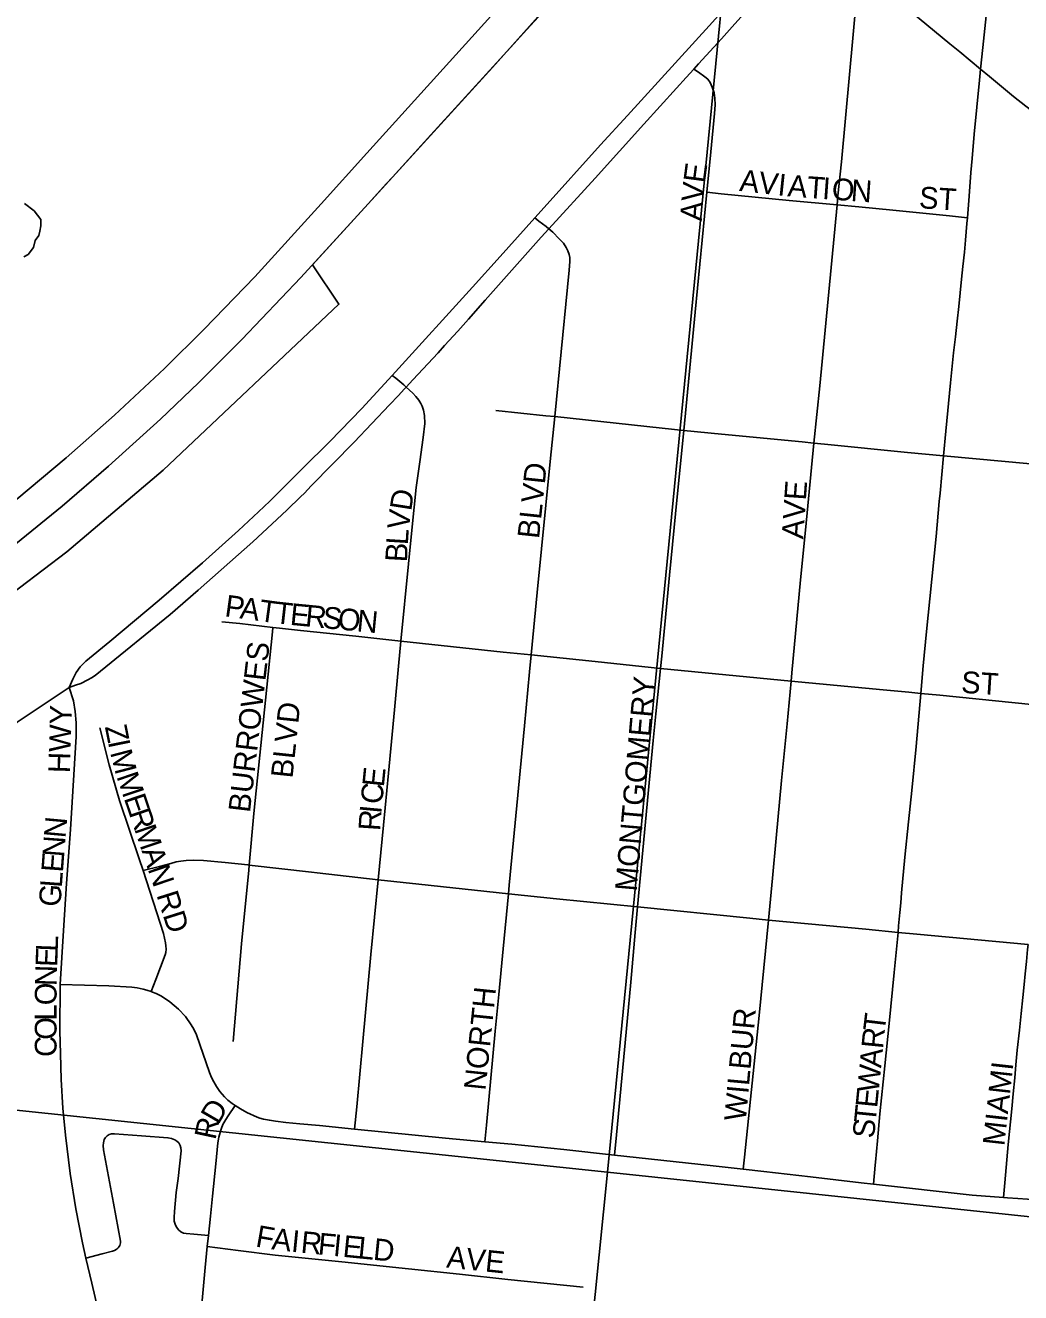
# Model space of a CAD drawing. Extents: x 1410790 to 1770854, y 448063 to 770588.
# Drawn here: x 1534318 to 1536605, y 655734 to 658645 of the extents above; entities that cross this region are included whole.
import ezdxf

# ---------------------------------------------------------------- set-up
doc = ezdxf.new("R2010")
doc.units = 0
for name, color, linetype in [('GM_X_City_Street', 7, 'Continuous'), ('GM_X_City_Street_Text', 7, 'Continuous'), ('GM_X_Corporation', 7, 'Continuous'), ('GM_X_Minor_River', 7, 'Continuous'), ('GM_X_Section', 7, 'Continuous'), ('GM_X_State_Route', 7, 'Continuous')]:
    doc.layers.add(name, color=color, linetype=linetype)

msp = doc.modelspace()

# ---------------------------------------------------------------- linework, layer by layer
at = {"layer": 'GM_X_City_Street'}
for points in [[(1536513.3, 658544.1), (1536518.4, 658593.9), (1536535, 658754.9), (1536543.5, 658838.7), (1536558.2, 659002), (1536564, 659066.7), (1536564.7, 659071.4), (1536565.4, 659074.9), (1536567.3, 659078.7), (1536569.4, 659080.9), (1536572.4, 659083.8)], [(1535489.1, 658202.3), (1535510.5, 658226), (1535639.6, 658370.2), (1535701.7, 658437.9), (1535889.7, 658643.9), (1535972.8, 658736.8), (1536085.1, 658860.9), (1536106.4, 658884.4)], [(1535854, 658544), (1535865.2, 658556.1), (1535918.1, 658613.9), (1535948.5, 658648), (1536060, 658772.7), (1536135.6, 658856.3)], [(1536135.6, 658856.3), (1536144, 658849), (1536179.8, 658817.9), (1536217.4, 658786.9), (1536287.6, 658728.3), (1536371.8, 658660.6), (1536425.2, 658617), (1536443, 658602.5), (1536465.7, 658583.8), (1536513.3, 658544.1)], [(1536183.4, 658232.6), (1536185.3, 658253.5), (1536193.3, 658331.5), (1536202.6, 658431.8), (1536228.9, 658716.5)], [(1535521.2, 658177.4), (1535627.3, 658293.8), (1535739.6, 658417.8), (1535814.3, 658500.7), (1535836.4, 658524.8), (1535854, 658544)], [(1535884.5, 658261.3), (1535893.6, 658354.3), (1535901.6, 658442.2), (1535903, 658462.5), (1535902.6, 658477.6), (1535900.7, 658489.9), (1535896.6, 658503.1), (1535892.1, 658513.6), (1535886.1, 658521.4), (1535879.7, 658526.9), (1535864.7, 658536.9), (1535854, 658544)], [(1536482.9, 658202.9), (1536486.8, 658252.3), (1536491.1, 658306.7), (1536493.8, 658339.2), (1536498.4, 658394.7), (1536510.7, 658518.8), (1536513.3, 658544.1)], [(1536513.3, 658544.1), (1536513.3, 658544.1), (1536533.8, 658527.1), (1536589.3, 658481.3), (1536617.2, 658458.8), (1536643, 658439.3), (1536677.9, 658416), (1536697.3, 658404.3), (1536728.3, 658386.6), (1536765.9, 658367.1), (1536779.9, 658359.9)], [(1535831, 657714.4), (1535857.2, 657985.6), (1535884.5, 658261.3)], [(1535884.5, 658261.3), (1535917, 658257.9), (1535956.1, 658253.9), (1536073.5, 658242.4), (1536183.4, 658232.6)], [(1536130.4, 657685.2), (1536143.5, 657816.9), (1536183.4, 658232.6)], [(1536183.4, 658232.6), (1536233.3, 658228.2), (1536311.5, 658220.4), (1536441.8, 658207.1), (1536482.9, 658202.9)], [(1535161.2, 657840.7), (1535169, 657849.1), (1535345.6, 658043.3), (1535409.3, 658114), (1535489.1, 658202.3)], [(1535521.2, 658177.4), (1535515.3, 658182.4), (1535498.2, 658195.3), (1535489.1, 658202.3)], [(1536428.1, 657655.7), (1536433.3, 657712.9), (1536444.4, 657823.9), (1536451.3, 657892.4), (1536455.3, 657929.2), (1536459.3, 657965.6), (1536463.2, 657999), (1536469.6, 658061.5), (1536472.6, 658091), (1536476, 658123.5), (1536478.5, 658151), (1536481.9, 658189.8), (1536482.9, 658202.9)], [(1535193.3, 657813.8), (1535208.4, 657830.7), (1535266.4, 657892.6), (1535281.5, 657909.7), (1535311.9, 657942.5), (1535336.3, 657969.5), (1535374.4, 658013.9), (1535503.6, 658158), (1535521.2, 658177.4)], [(1535534.8, 657746), (1535564.2, 658043.3), (1535568, 658082.8), (1535569.6, 658102.5), (1535569.3, 658111.4), (1535567.9, 658118.8), (1535565.1, 658126.6), (1535561, 658134.4), (1535555, 658144.1), (1535544.8, 658154.7), (1535530.1, 658169.9), (1535521.2, 658177.4)], [(1534418.5, 657124.1), (1534427, 657143), (1534435, 657157.9), (1534443.8, 657171.1), (1534456.6, 657184.5), (1534512.4, 657229.5), (1534625.8, 657324.1), (1534725.3, 657409.9), (1534808.1, 657484.8), (1534853.6, 657527.2), (1534879.9, 657552), (1534936.6, 657608.4), (1534955.2, 657626.6), (1535018.1, 657689), (1535091.1, 657764.7), (1535161.2, 657840.7)], [(1535193.3, 657813.8), (1535187.6, 657819.1), (1535169.3, 657834.1), (1535161.2, 657840.7)], [(1534418.5, 657124.1), (1534432.9, 657128.9), (1534445.4, 657133.2), (1534461.9, 657141.1), (1534469.8, 657145.7), (1534478.2, 657151.6), (1534490.6, 657161.2), (1534650.8, 657291.5), (1534715.4, 657347.1), (1534840.5, 657458.1), (1534907.7, 657520.5), (1534919.5, 657531.7), (1534950, 657561.4), (1534959.7, 657570.1), (1534974.8, 657587.1), (1535074, 657687.3), (1535154.9, 657773.2), (1535175.2, 657794.7), (1535188.8, 657808.9), (1535193.3, 657813.8)], [(1535181.3, 657230.3), (1535198.2, 657407.8), (1535206.9, 657492.6), (1535216.5, 657583.5), (1535224.4, 657642.3), (1535232.2, 657698), (1535235.8, 657730), (1535235.1, 657748.6), (1535233.1, 657760.5), (1535230.1, 657769.9), (1535227.2, 657776.5), (1535222.6, 657784), (1535215.7, 657792.2), (1535208.2, 657800.1), (1535193.3, 657813.8)], [(1535399.3, 657760), (1535514.3, 657748), (1535534.8, 657746)], [(1535480.5, 657198.8), (1535494.6, 657342.4), (1535524.1, 657642.7), (1535534.8, 657746)], [(1535534.8, 657746), (1535781.2, 657719.4), (1535831, 657714.4)], [(1535777.8, 657167.3), (1535780.7, 657196), (1535798.7, 657382), (1535816.3, 657561.4), (1535831, 657714.4)], [(1535831, 657714.4), (1535917.6, 657705.7), (1536102.9, 657688), (1536130.4, 657685.2)], [(1536077.9, 657138.7), (1536079.6, 657157.2), (1536099.7, 657371.2), (1536110.6, 657485.2), (1536130.4, 657685.2)], [(1536130.4, 657685.2), (1536154.4, 657682.7), (1536345, 657663.4), (1536428.1, 657655.7)], [(1536375.9, 657110.2), (1536381.6, 657173.3), (1536389.4, 657252.5), (1536396.9, 657327.2), (1536411.2, 657470.5), (1536418.4, 657551.3), (1536420.3, 657569.9), (1536428.1, 657655.7)], [(1536428.1, 657655.7), (1536570, 657642.7), (1536694, 657631.3), (1536728.7, 657627.7)], [(1534769.2, 657274.6), (1534811.1, 657270.6), (1534886.7, 657262)], [(1534832.4, 656715.9), (1534842.9, 656834.6), (1534872.8, 657124.7), (1534885.6, 657251.4), (1534886.7, 657262)], [(1534886.7, 657262), (1534901.9, 657260.2), (1534950.4, 657254.9), (1535077.3, 657241.5), (1535181.3, 657230.3)], [(1535128.6, 656682.2), (1535140.7, 656807.7), (1535152.4, 656927.2), (1535166.4, 657072.2), (1535175.8, 657172.7), (1535181.3, 657230.3)], [(1535181.3, 657230.3), (1535416.3, 657204.9), (1535480.5, 657198.8)], [(1535428.1, 656650.1), (1535429.9, 656670), (1535465.1, 657035.6), (1535476.7, 657159.5), (1535480.5, 657198.8)], [(1535480.5, 657198.8), (1535627.9, 657183.3), (1535777.8, 657167.3)], [(1535725, 656619.7), (1535749.6, 656880), (1535761.2, 657001.9), (1535766.6, 657063), (1535771.7, 657108.1), (1535777.8, 657167.3)], [(1535777.8, 657167.3), (1536077.9, 657138.7)], [(1533841.1, 656743.5), (1534018.4, 656854.9), (1534119.4, 656921.4), (1534299.1, 657044.1), (1534418.5, 657124.1)], [(1534398.2, 656441.7), (1534405.6, 656565.5), (1534412.4, 656673.8), (1534421.8, 656797.7), (1534434.9, 657011.3), (1534434.5, 657042.9), (1534432.3, 657068.3), (1534428.3, 657093.5), (1534418.5, 657124.1)], [(1536026.1, 656589.7), (1536035.4, 656685.7), (1536043.6, 656777.5), (1536056.1, 656910.4), (1536068.5, 657040.3), (1536077.9, 657138.7)], [(1536077.9, 657138.7), (1536289.5, 657118.6), (1536348.1, 657112.9), (1536375.9, 657110.2)], [(1536323.6, 656561.4), (1536325, 656576.2), (1536328, 656606.7), (1536329.9, 656629.2), (1536331.9, 656652), (1536339, 656733.8), (1536347.6, 656815.2), (1536355.1, 656887), (1536364.9, 656988.4), (1536375.9, 657110.2)], [(1536375.9, 657110.2), (1536419.9, 657105.9), (1536675.4, 657080.5)], [(1534588.6, 656703.1), (1534579.3, 656730.1), (1534534.7, 656864.1), (1534510.4, 656946), (1534489.4, 657030.9)], [(1534588.6, 656703.1), (1534626, 656713), (1534652, 656719.9), (1534664.4, 656723.4), (1534675.6, 656725.2), (1534687.7, 656726.3), (1534704.8, 656727), (1534727.7, 656726.4), (1534777.1, 656722.2), (1534829.3, 656716.3), (1534832.4, 656715.9)], [(1534795.7, 656310.5), (1534814.8, 656534.8), (1534831.4, 656704.4), (1534832.4, 656715.9)], [(1534832.4, 656715.9), (1534975.5, 656699.5), (1534988.4, 656698.1), (1535128.6, 656682.2)], [(1534607.3, 656425.3), (1534618, 656453.3), (1534639.5, 656509.8), (1534640.7, 656515.2), (1534641.3, 656523.1), (1534641, 656530.4), (1534640.2, 656537.4), (1534635.5, 656558.9), (1534588.6, 656703.1)], [(1535074.8, 656109.6), (1535079.5, 656160.6), (1535093.4, 656310.6), (1535112.3, 656510.8), (1535128.6, 656682.2)], [(1535128.6, 656682.2), (1535222.1, 656671.7), (1535428.1, 656650.1)], [(1535374.1, 656080.3), (1535377.6, 656118.8), (1535397.6, 656334.3), (1535406.3, 656418.9), (1535416.3, 656523.2), (1535428.1, 656650.1)], [(1535428.1, 656650.1), (1535539, 656638.5), (1535725, 656619.7)], [(1535672, 656049.8), (1535676.2, 656096.3), (1535700.8, 656356.9), (1535709.2, 656446.6), (1535719.8, 656560.7), (1535725, 656619.7)], [(1535725, 656619.7), (1535982.7, 656593.8), (1536026.1, 656589.7)], [(1535967.7, 656017.3), (1535970.6, 656044.8), (1536004.4, 656370.5), (1536026.1, 656589.7)], [(1536026.1, 656589.7), (1536249.4, 656568.6), (1536323.6, 656561.4)], [(1536267, 655982.9), (1536271.4, 656026.6), (1536272.1, 656033.1), (1536276.7, 656082.2), (1536282.1, 656144.2), (1536293, 656254.8), (1536303.1, 656352.2), (1536314.8, 656469.5), (1536323.6, 656561.4)], [(1536323.6, 656561.4), (1536366.9, 656557.1), (1536622.6, 656533.4)], [(1536565.8, 655952.3), (1536568.9, 655986.1), (1536576.9, 656074.1), (1536585.2, 656155.9), (1536588.5, 656190.5), (1536591.7, 656227.3), (1536594.4, 656257), (1536597.6, 656290.5), (1536602.5, 656336.9), (1536606.3, 656374.8), (1536610.1, 656411.5), (1536613.3, 656441.8), (1536615.5, 656466.1), (1536618.7, 656494.7), (1536621.4, 656521.7), (1536622.6, 656533.4)], [(1534457.2, 655813.3), (1534449.3, 655848.3), (1534434.2, 655925.9), (1534421.2, 656007.2), (1534410.3, 656095.4), (1534404.4, 656157.7), (1534400.2, 656223.5), (1534398.4, 656282.8), (1534397.4, 656334.4), (1534398.2, 656441.7)], [(1534398.2, 656441.7), (1534510.1, 656438.4), (1534562.5, 656435.5), (1534575.1, 656433.7), (1534588.4, 656431), (1534597.4, 656428.9), (1534607.3, 656425.3)], [(1534607.3, 656425.3), (1534610.3, 656424.2), (1534618.7, 656421.1), (1534631.2, 656414.6), (1534650.3, 656402), (1534670.2, 656384.8), (1534685.7, 656367.9), (1534698.9, 656349.1), (1534705.5, 656338.9), (1534711.1, 656325.9), (1534741.5, 656239.2), (1534745.9, 656227.6), (1534751.1, 656217.9), (1534757, 656207.3), (1534765.2, 656196), (1534775.9, 656183.4), (1534783.4, 656176.1), (1534792.9, 656168.6), (1534799.8, 656164)], [(1534739.1, 655865.2), (1534743.5, 655909.7), (1534748.1, 655955.1), (1534755.5, 656029.6), (1534760.4, 656078.1), (1534762.5, 656091.2), (1534765.4, 656101.3), (1534768.7, 656111.4), (1534772.1, 656120), (1534778.4, 656131.5), (1534784.1, 656140.2), (1534799.8, 656164)], [(1534799.8, 656164), (1534812.4, 656155.7), (1534826.9, 656147.5), (1534851, 656136.6), (1534857.1, 656134.3), (1534865, 656132.3), (1534878.7, 656129.6), (1534893, 656127.6), (1534917, 656124.9), (1534949, 656121.9), (1534994, 656117.9), (1535074.8, 656109.6)], [(1534457.2, 655813.3), (1534494.3, 655822.7), (1534518.6, 655828.8), (1534522.7, 655830.4), (1534526.8, 655832.7), (1534529.1, 655834.5), (1534531.3, 655836.6), (1534533.5, 655839.4), (1534535, 655842.1), (1534536, 655845.3), (1534536.4, 655848.2), (1534536.4, 655851.8), (1534520.2, 655939), (1534497.7, 656061.8), (1534496.8, 656071.8), (1534497.4, 656078.1), (1534499, 656085.2), (1534501.9, 656090.4), (1534505.9, 656094.2), (1534510.3, 656096.8), (1534515.8, 656098.6), (1534522.8, 656098.9), (1534585.1, 656094.1), (1534645.5, 656089.5), (1534654, 656088), (1534661.8, 656084.5), (1534666.4, 656081.4), (1534670.4, 656077.6), (1534673.4, 656071.9), (1534675.3, 656066.3), (1534675.7, 656059.3), (1534669.2, 655996.1), (1534664.8, 655963.6), (1534660.6, 655920.4), (1534659.8, 655906.1), (1534660.3, 655898.3), (1534662.8, 655888.8), (1534665.9, 655883.1), (1534670.3, 655877.8), (1534675.3, 655873.5), (1534681.5, 655870.4), (1534687.5, 655869.5), (1534705.1, 655868), (1534739.1, 655865.2)], [(1535074.8, 656109.6), (1535283.4, 656088.3), (1535374.1, 656080.3)], [(1535374.1, 656080.3), (1535436.3, 656074.9), (1535555.6, 656062.3), (1535672, 656049.8)], [(1535672, 656049.8), (1535892.2, 656026.2), (1535967.7, 656017.3)], [(1535967.7, 656017.3), (1536015.5, 656011.7), (1536122.4, 656000), (1536239, 655986.1), (1536267, 655982.9)], [(1536267, 655982.9), (1536494.2, 655957.6), (1536565.8, 655952.3)], [(1536565.8, 655952.3), (1536575.3, 655951.5), (1536598.8, 655950.1), (1536621.5, 655948.4), (1536643.3, 655946.5), (1536688.5, 655941.7), (1536743.3, 655934.9), (1536777.7, 655930.9)], [(1534736.2, 655839.6), (1534739.1, 655865.2)], [(1534705.4, 655542.4), (1534719, 655659.9), (1534725.2, 655724), (1534731.3, 655791.9), (1534736.2, 655839.6)], [(1534736.2, 655839.6), (1534807.2, 655830.2), (1534891.9, 655820), (1535045.1, 655804.2), (1535198.4, 655788.7), (1535315.9, 655776), (1535426.6, 655763.6), (1535600.2, 655746.3)], [(1534514.4, 655565.8), (1534507.5, 655596.3), (1534498.1, 655636.8), (1534470.4, 655755.2), (1534457.2, 655813.3)]]:
    msp.add_lwpolyline(points, dxfattribs=at)
at = {"layer": 'GM_X_Corporation'}
msp.add_lwpolyline([(1534249.4, 657311.7), (1534413.2, 657435.4), (1534634.7, 657623), (1535038.6, 658004.3), (1534977.6, 658094.4), (1535161.6, 658296.2), (1535391.4, 658548), (1535869.5, 659082.5), (1536353.8, 659505.3), (1537031, 660245.9), (1537599.4, 660854.3)], dxfattribs=at)
at = {"layer": 'GM_X_Minor_River'}
msp.add_lwpolyline([(1534314.2, 658112.9), (1534324.3, 658118.7), (1534336.6, 658134.6), (1534340.9, 658150.5), (1534349.1, 658162.4), (1534351.3, 658172.4), (1534353.4, 658184.4), (1534353.7, 658198.5), (1534338, 658218.8), (1534316.2, 658235.2)], dxfattribs=at)
at = {"layer": 'GM_X_Section'}
for points in [[(1536173.2, 661300.3), (1535655.6, 656010.7), (1530308.8, 656571.2), (1530204.9, 656579), (1530726, 661842.6)], [(1541524.6, 660775.6), (1540980.4, 655448.5), (1535655.6, 656010.7), (1536173.2, 661300.3)], [(1535655.6, 656010.7), (1535136.5, 650861.1), (1529818.7, 651249.1), (1530308.8, 656571.2)], [(1540980.4, 655448.5), (1541102.2, 655436.4), (1540640, 650339.9), (1535136.5, 650861.1), (1535655.6, 656010.7)]]:
    msp.add_lwpolyline(points, close=True, dxfattribs=at)
at = {"layer": 'GM_X_State_Route'}
for points in [[(1534298.6, 657556.6), (1534412.1, 657651.2), (1534522.7, 657749.2), (1534638, 657856.6), (1534729.2, 657946.6), (1534845.1, 658067.4), (1534997.8, 658234.5), (1535102.9, 658350.9), (1535468.3, 658755.6), (1535603.2, 658903.4), (1535719.1, 659032.9), (1535810.4, 659130.5), (1535917.3, 659250.8), (1536091.5, 659442.8), (1536252.5, 659620.2), (1536474.2, 659865.2), (1536786, 660208.5), (1536895.8, 660330.4)], [(1535147.4, 658280.5), (1535161.6, 658296.2), (1535249.5, 658393), (1535433.3, 658593.8), (1535470.7, 658635.1), (1535497.1, 658664.3), (1535704.2, 658892.7), (1535869.5, 659082.5)], [(1533376.5, 656860.6), (1533394.2, 656869.7), (1533405, 656875.4), (1533444.9, 656896), (1533490.1, 656921), (1533509.5, 656931.8), (1533565.2, 656962.6), (1533703.5, 657044.1), (1533823.2, 657118.4), (1533946.7, 657198.9), (1534018, 657248), (1534060, 657276.9), (1534179, 657363.8), (1534296, 657453.5), (1534402.6, 657540.4), (1534509.3, 657632.2), (1534628.3, 657740), (1534716.2, 657823.4), (1534815.5, 657923.2), (1534951.2, 658065.6), (1535106.1, 658235), (1535147.4, 658280.5)]]:
    msp.add_lwpolyline(points, dxfattribs=at)

# ---------------------------------------------------------------- texts
at = {"layer": 'GM_X_City_Street_Text'}
for s, rotation, p in [('E', 82.5056, (1535879.7, 658281)), ('A', 353.6924, (1535957.7, 658264.5)), ('V', 353.6707, (1536001.4, 658259.6)), ('V', 84.3851, (1535875.4, 658237.6)), ('I', 354.0062, (1536045.5, 658254.7)), ('A', 355.2916, (1536068.6, 658252.3)), ('T', 355.9189, (1536113, 658248.6)), ('I', 355.9315, (1536148.2, 658246.1)), ('O', 355.9097, (1536170.1, 658244.6)), ('N', 355.9097, (1536214, 658241.4)), ('ST', 356.4254, (1536370.8, 658224.9)), ('A', 86.0841, (1535872.5, 658194.1)), ('BLVD', 83.9889, (1535498.5, 657464.1)), ('D', 81.1018, (1535204.6, 657527.8)), ('AVE', 86.0531, (1536105.7, 657463.8)), ('V', 82.8343, (1535199.1, 657484.5)), ('L', 86.4458, (1535197, 657450.2)), ('B', 86.8781, (1535194.9, 657410.8)), ('P', 352.1616, (1534774.4, 657287.6)), ('A', 352.1623, (1534809.2, 657282.8)), ('T', 352.234, (1534852.9, 657276.8)), ('T', 353.5668, (1534889, 657271.9)), ('E', 354.4457, (1534924.8, 657267.9)), ('R', 354.5113, (1534959.9, 657264.5)), ('S', 354.5167, (1534999.4, 657260.6)), ('O', 354.5275, (1535034.4, 657257.3)), ('N', 354.5058, (1535078.2, 657253.1)), ('BURROWES', 83.3341, (1534834.1, 656835)), ('MONTGOMERY', 84.9566, (1535722.9, 656654.3)), ('ST', 356.4258, (1536467.6, 657111.7)), ('BLVD', 83.9917, (1534931.9, 656914)), ('HWY', 88.3599, (1534420.5, 656926.6)), ('Z', 281.4251, (1534500.5, 657033.7)), ('I', 281.4419, (1534507.5, 656999.2)), ('M', 284.6114, (1534512.5, 656974.6)), ('E', 84.2812, (1535141.8, 656893.8)), ('M', 288.6795, (1534527, 656919.8)), ('E', 288.6962, (1534543.9, 656869.8)), ('C', 84.2966, (1535137.9, 656854.4)), ('N', 84.8026, (1534410.1, 656776.7)), ('R', 288.7159, (1534555.2, 656836.4)), ('R', 86.1843, (1535133.2, 656793.4)), ('I', 84.5938, (1535135.8, 656832.6)), ('M', 288.697, (1534567.9, 656798.9)), ('N', 85.804, (1534406.9, 656733.1)), ('E', 85.7898, (1534404.3, 656698)), ('A', 288.7121, (1534584.8, 656748.9)), ('N', 288.7011, (1534598.9, 656707.2)), ('L', 85.8038, (1534401.7, 656662.9)), ('G', 85.7991, (1534398.5, 656619)), ('RD', 287.5242, (1534619, 656647.5)), ('L', 87.9507, (1534392.3, 656516.6)), ('E', 87.978, (1534391.1, 656481.4)), ('N', 88.4368, (1534389.9, 656437.5)), ('O', 89.7705, (1534389.7, 656393.8)), ('NORTH', 84.0519, (1535375.3, 656196.9)), ('L', 89.9863, (1534389.7, 656358.7)), ('O', 89.9781, (1534389.7, 656314.7)), ('WILBUR', 84.8045, (1535973.7, 656126.4)), ('T', 83.18, (1536292.9, 656331.8)), ('R', 84.3087, (1536289, 656292.6)), ('C', 89.9878, (1534389.7, 656275.1)), ('A', 84.3272, (1536284.6, 656248.8)), ('W', 84.3162, (1536279, 656191.9)), ('MIAMI', 83.659, (1536567.7, 656069.3)), ('E', 84.3253, (1536275.5, 656156.9)), ('D', 59.9135, (1534761.6, 656118)), ('T', 84.3084, (1536272, 656121.8)), ('R', 77.9018, (1534754.8, 656083.1)), ('S', 84.322, (1536268.5, 656086.8)), ('F', 350.0593, (1534845.2, 655839.9)), ('A', 352.8758, (1534882.5, 655833.5)), ('I', 354.3014, (1534927.6, 655827.9)), ('R', 354.3868, (1534949.5, 655825.7)), ('F', 354.3964, (1534989, 655821.8)), ('I', 354.396, (1535024, 655818.4)), ('E', 354.39, (1535045.9, 655816.2)), ('L', 354.3891, (1535080.9, 655812.8)), ('D', 354.3742, (1535115.9, 655809.3)), ('AVE', 354.0969, (1535284.4, 655791.7))]:
    msp.add_text(s, height=50, rotation=rotation, dxfattribs=at).set_placement(p)

doc.saveas('drawing.dxf')
